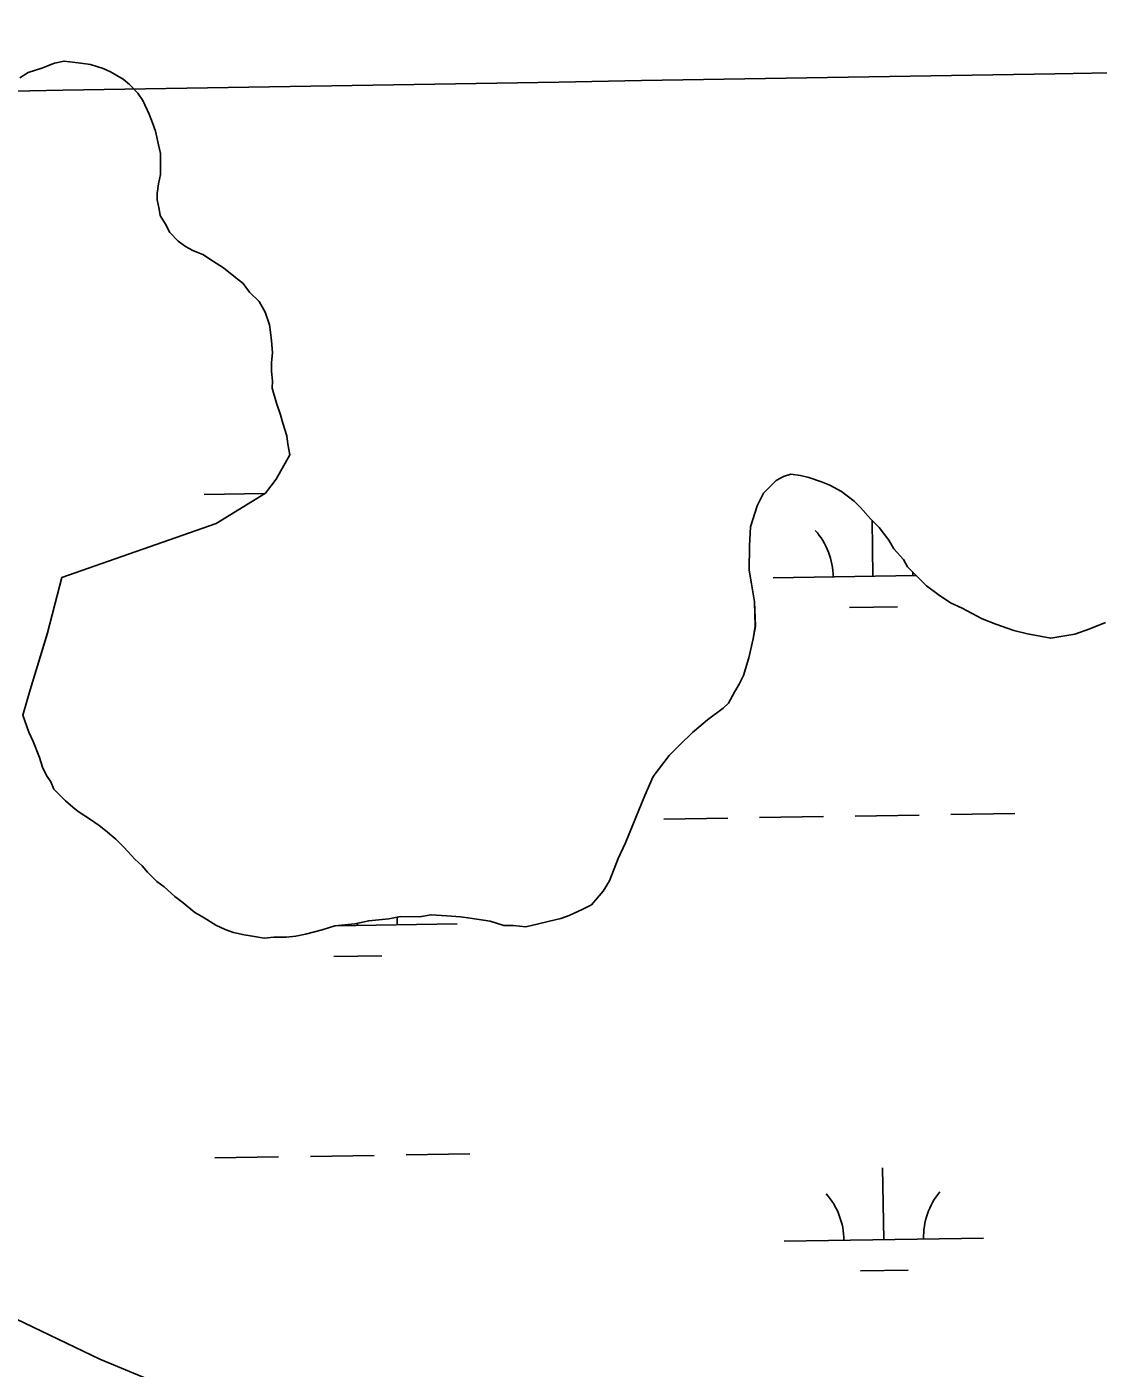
# Model space of a CAD drawing. Extents: x 3855477 to 3893699, y 299188 to 325115.
# Drawn here: x 3889418 to 3889955, y 319613 to 320286 of the extents above; entities that cross this region are included whole.
import ezdxf

# ---------------------------------------------------------------- set-up
doc = ezdxf.new("R2010")
doc.units = 0
for name, color, linetype in [('V-GRID-MAJR', 7, 'Continuous'), ('V-RIVR-EDGE', 7, 'Continuous'), ('V-TOPO-SHOR', 7, 'Continuous'), ('V-WETL-SWMP', 7, 'Continuous')]:
    doc.layers.add(name, color=color, linetype=linetype)

msp = doc.modelspace()

# ---------------------------------------------------------------- linework, layer by layer
at = {"layer": 'V-GRID-MAJR'}
msp.add_spline([(3859493.37, 319766.96), (3864801.73, 319851.51), (3870110.07, 319936.83), (3875418.41, 320022.92), (3880726.72, 320109.79), (3886035.03, 320197.43), (3891343.33, 320285.84)], degree=3, dxfattribs=at)
at = {"layer": 'V-RIVR-EDGE'}
msp.add_spline([(3882913.07, 320040.06), (3882915.62, 320023.31), (3882920.75, 320004.57), (3882925.91, 319994.19), (3882938.63, 319980.21), (3882958.1, 319959.44), (3882969.63, 319947.06), (3882988.69, 319921.11), (3882997.83, 319910.32), (3883016.92, 319894.33), (3883040.79, 319875.15), (3883065.46, 319858.35), (3883074.21, 319851.15), (3883076.99, 319846.76), (3883076.17, 319838.39), (3883079.35, 319835.99), (3883089.7, 319829.59), (3883100.85, 319827.57), (3883118.38, 319827.13), (3883127.15, 319826.31), (3883136.71, 319823.5), (3883150.24, 319817.88), (3883163.79, 319815.46), (3883172.55, 319812.25), (3883186.87, 319803.45), (3883203.98, 319792.64), (3883220.31, 319786.63), (3883247, 319780.98), (3883267.7, 319771.76), (3883286.41, 319765.34), (3883334.2, 319752.07), (3883358.49, 319742.84), (3883374.02, 319734.83), (3883397.11, 319726.41), (3883413.05, 319725.17), (3883429.78, 319723.94), (3883441.34, 319723.11), (3883453.29, 319720.69), (3883466.02, 319713.09), (3883479.95, 319705.08), (3883489.91, 319704.26), (3883527.34, 319690.22), (3883553.21, 319677), (3883567.55, 319671.39), (3883604.17, 319654.96), (3883613.73, 319653.34), (3883624.49, 319652.91), (3883634.45, 319650.1), (3883661.52, 319638.48), (3883676.25, 319631.27), (3883688.98, 319621.67), (3883706.1, 319614.45), (3883729.19, 319605.63), (3883766.61, 319588.4), (3883795.68, 319577.97), (3883823.95, 319569.53), (3883888.45, 319543.06), (3883936.22, 319521.82), (3883952.94, 319515.8), (3884165.99, 319447.53), (3884193.47, 319441.08), (3884330.86, 319398.5), (3884355.55, 319389.67), (3884375.06, 319382.05), (3884570.17, 319313.42), (3884589.68, 319305.4), (3884662.93, 319270.94), (3884854.78, 319175.22), (3884883.03, 319156.42), (3884897.36, 319146.82), (3884909.7, 319140.41), (3884939.96, 319128.78), (3884943.14, 319128.77), (3884951.91, 319128.75), (3884958.28, 319127.14), (3884973.81, 319120.72), (3884980.98, 319119.91), (3884992.54, 319118.68), (3885018.83, 319115.43), (3885038.75, 319110.2), (3885055.47, 319103.78), (3885077.75, 319090.97), (3885091.29, 319082.97), (3885105.22, 319077.36), (3885120.75, 319072.53), (3885137.87, 319066.51), (3885153.8, 319061.69), (3885176.1, 319054.07), (3885192.42, 319047.25), (3885212.74, 319042.02), (3885236.64, 319036.38), (3885260.93, 319028.75), (3885280.84, 319023.52), (3885320.26, 319009.47), (3885333.41, 319006.65), (3885341.78, 319010.61), (3885348.96, 319010.6), (3885360.91, 319007.38), (3885367.27, 319002.18), (3885375.21, 318990.6), (3885390.72, 318976.62), (3885409.81, 318961.03), (3885442.04, 318941.02), (3885463.54, 318930.61), (3885519.64, 318891.41), (3885550.26, 318866.63), (3885563.39, 318858.22), (3885583.3, 318852.6), (3885601.22, 318845.78), (3885609.58, 318839.78), (3885620.71, 318828.19), (3885637.42, 318818.19), (3885654.54, 318810.97), (3885670.48, 318809.34), (3885686.02, 318808.9), (3885702.35, 318805.27), (3885731.82, 318796.03), (3885773.22, 318778.8), (3885814.64, 318765.54), (3885852.09, 318760.27), (3885861.25, 318759.85), (3885864.85, 318764.62), (3885869.63, 318765.01), (3885880.79, 318764.98), (3885903.1, 318760.94), (3885937.76, 318754.08), (3885959.28, 318753.23), (3885985.97, 318749.97), (3886007.49, 318748.72), (3886012.67, 318748.71), (3886021.02, 318743.51), (3886024.61, 318743.5), (3886036.97, 318744.27), (3886045.74, 318744.25), (3886058.49, 318742.62), (3886070.03, 318737.81), (3886081.98, 318736.58), (3886104.29, 318732.54), (3886127, 318728.5), (3886153.69, 318723.65), (3886184.76, 318716.8), (3886220.6, 318705.55), (3886238.12, 318702.32), (3886252.87, 318700.69), (3886283.53, 318690.25), (3886299.85, 318684.24), (3886315.4, 318684.2), (3886332.93, 318683.76), (3886350.45, 318679.33), (3886367.98, 318674.1), (3886377.54, 318674.88), (3886395.08, 318673.24), (3886413.41, 318672), (3886429.73, 318666.78), (3886442.46, 318658.38), (3886451.22, 318653.57), (3886461.17, 318649.56), (3886487.46, 318641.93), (3886521.71, 318631.88), (3886548.79, 318623.04), (3886589.41, 318610.59), (3886599.37, 318610.16), (3886610.52, 318606.15), (3886629.62, 318593.75), (3886639.95, 318584.16), (3886659.06, 318574.95), (3886680.55, 318563.73), (3886701.66, 318556.11), (3886720.37, 318549.29), (3886735.5, 318541.28), (3886747.05, 318538.06), (3886762.98, 318535.23), (3886783.28, 318525.62), (3886805.58, 318518.39), (3886818.33, 318514.77), (3886870.9, 318500.69), (3886884.85, 318500.66), (3886895.21, 318500.63), (3886902.37, 318496.23), (3886910.34, 318494.22), (3886931.84, 318488.59), (3886964.9, 318480.53), (3886991.19, 318474.09), (3886999.96, 318474.07), (3887005.54, 318476.05), (3887011.13, 318481.22), (3887013.93, 318481.61), (3887016.31, 318480.41), (3887017.5, 318474.82), (3887019.08, 318470.84), (3887027.44, 318468.02), (3887043.37, 318462.8), (3887054.52, 318458.39), (3887069.66, 318455.96), (3887077.22, 318453.95), (3887087.58, 318450.74), (3887101.92, 318446.72), (3887154.86, 318424.27), (3887167.61, 318420.65), (3887188.32, 318414.62), (3887203.44, 318407.41), (3887217.38, 318402.2), (3887228.13, 318399.38), (3887240.08, 318394.17), (3887254.8, 318385.36), (3887275.5, 318376.55), (3887283.06, 318370.55), (3887288.63, 318366.15), (3887293.81, 318366.14), (3887302.57, 318364.52), (3887320.89, 318356.11), (3887334.82, 318348.9), (3887347.56, 318344.88), (3887367.07, 318337.66), (3887387.36, 318324.86), (3887405.68, 318317.64), (3887416.03, 318315.62), (3887424, 318315.2), (3887432.36, 318310.4), (3887439.92, 318306), (3887457.84, 318300.37), (3887483.72, 318289.55), (3887497.26, 318286.33), (3887517.96, 318277.11), (3887536.28, 318269.09), (3887554.6, 318263.47), (3887566.94, 318261.05), (3887592.03, 318252.62), (3887630.66, 318239.77), (3887658.93, 318229.73), (3887684.82, 318222.5), (3887705.92, 318216.86), (3887729.42, 318208.84), (3887756.1, 318199.6), (3887774.81, 318191.98), (3887794.32, 318183.97), (3887813.43, 318177.94), (3887834.53, 318168.72), (3887845.28, 318163.12), (3887852.04, 318156.72), (3887853.62, 318153.13), (3887859.19, 318148.34), (3887867.55, 318142.74), (3887873.92, 318140.73), (3887888.65, 318136.31), (3887904.19, 318132.68), (3887912.95, 318129.07), (3887924.5, 318126.65), (3887934.06, 318127.03), (3887939.24, 318126.62), (3887957.56, 318119.8), (3887971.5, 318115.78), (3887987.43, 318111.35), (3888004.95, 318104.93), (3888020.48, 318101.71), (3888032.43, 318098.49), (3888062.28, 318083.27), (3888089.35, 318070.85), (3888114.83, 318059.23), (3888138.32, 318051.2), (3888172.17, 318040.36), (3888205.22, 318029.12), (3888225.54, 318024.28), (3888240.66, 318017.87), (3888260.96, 318005.46), (3888270.51, 317999.06), (3888283.25, 317993.05), (3888296.78, 317985.85), (3888310.72, 317981.83), (3888328.24, 317977), (3888351.34, 317970.57), (3888385.2, 317962.91), (3888403.91, 317956.89), (3888426.21, 317947.67), (3888456.86, 317934.44), (3888480.34, 317921.63), (3888501.05, 317912.81), (3888524.54, 317903.58), (3888535.69, 317900.37), (3888548.83, 317894.36), (3888572.72, 317886.73), (3888589.44, 317880.31), (3888622.09, 317867.87), (3888643.59, 317858.65), (3888662.69, 317846.65), (3888675.03, 317839.84), (3888693.74, 317831.83), (3888718.42, 317821.41), (3888732.76, 317816.59), (3888741.11, 317810.59), (3888752.26, 317808.17), (3888769.39, 317803.34), (3888782.92, 317796.93), (3888796.05, 317787.34), (3888809.18, 317778.14), (3888821.52, 317772.13), (3888833.87, 317768.91), (3888876.07, 317752.47), (3888901.55, 317743.64), (3888917.88, 317736.42), (3888936.19, 317728.41), (3888954.89, 317717.2), (3888975.6, 317709.18), (3888995.91, 317704.35), (3889006.66, 317698.74), (3889030.14, 317685.93), (3889058.39, 317669.52), (3889086.65, 317654.7), (3889114.52, 317640.69), (3889137.61, 317630.67), (3889158.31, 317621.45), (3889182.2, 317611.82), (3889201.3, 317602.61), (3889223.19, 317589.8), (3889248.68, 317581.37), (3889266.99, 317574.95), (3889284.91, 317567.33), (3889318.74, 317550.51), (3889342.24, 317543.68), (3889366.53, 317536.05), (3889375.29, 317532.84), (3889379.27, 317530.04), (3889383.64, 317525.24), (3889392.8, 317522.03), (3889413.1, 317513.61), (3889433.81, 317506.79), (3889450.93, 317497.98), (3889480.78, 317481.96), (3889501.08, 317472.74), (3889535.73, 317462.3), (3889554.43, 317453.08), (3889589.06, 317435.86), (3889622.89, 317417.05), (3889642, 317409.83), (3889673.05, 317391.82), (3889721.6, 317364.59), (3889737.12, 317353.8), (3889772.53, 317332.98), (3889784.87, 317326.18), (3889810.73, 317308.18), (3889827.85, 317302.56), (3889858.1, 317286.54), (3889879.99, 317274.53), (3889894.73, 317269.32), (3889918.2, 317253.71), (3889950.03, 317230.12), (3889967.52, 317212.94), (3889983.02, 317195.77), (3890012.06, 317173.78), (3890105.95, 317108.58), (3890125.44, 317093.79), (3890144.94, 317082.58), (3890167.64, 317074.95), (3890186.35, 317064.94), (3890221.77, 317046.92), (3890257.99, 317025.31), (3890331.22, 316987.67), (3890369.83, 316967.65), (3890390.93, 316957.63), (3890407.64, 316945.63), (3890422.75, 316932.04), (3890429.51, 316927.25), (3890449.01, 316914.05), (3890471.7, 316903.63), (3890490.01, 316896.41), (3890499.96, 316888.01), (3890521.03, 316869.23), (3890534.96, 316861.62), (3890551.28, 316852.82), (3890573.17, 316840.01), (3890585.89, 316827.22), (3890608.17, 316813.62), (3890639.21, 316793.62), (3890667.46, 316774.42), (3890678.59, 316764.43), (3890688.53, 316754.44), (3890700.87, 316746.84), (3890712.81, 316743.22), (3890739.5, 316735.18), (3890774.52, 316714.77), (3890820.28, 316686.76), (3890859.27, 316660.76), (3890897.07, 316634.76), (3890934.87, 316609.56), (3890937.66, 316609.55), (3890950.8, 316605.93), (3890969.5, 316592.34), (3890995.35, 316573.54), (3891054.64, 316535.14), (3891075.74, 316526.32), (3891110.75, 316503.11), (3891142.19, 316482.71), (3891182.78, 316458.7), (3891207.05, 316441.9), (3891221.78, 316435.89), (3891228.94, 316432.28), (3891244.86, 316421.88), (3891276.68, 316396.29), (3891289.02, 316391.08), (3891298.17, 316384.68), (3891322.84, 316368.28), (3891339.94, 316353.89), (3891357.06, 316344.68), (3891370.59, 316337.08), (3891398.44, 316318.28), (3891409.82, 316310.65)], degree=3, dxfattribs=at)
at = {"layer": 'V-TOPO-SHOR'}
for points in [[(3889423.96, 319919.46), (3889420.82, 319927.41), (3889418.73, 319932.18), (3889415.6, 319940.67), (3889419.37, 319953.35), (3889427.99, 319981.88), (3889435.28, 320009.63), (3889512.69, 320036.75), (3889537.37, 320051.97), (3889542.71, 320059.09), (3889549.65, 320071.22), (3889548.62, 320076.52), (3889548.11, 320080.76), (3889547.07, 320083.94), (3889546.02, 320087.12), (3889544.99, 320091.36), (3889542.9, 320097.19), (3889540.82, 320104.61), (3889540.84, 320108.32), (3889540.34, 320113.08), (3889540.36, 320117.32), (3889540.92, 320122.61), (3889540.42, 320128.43), (3889539.91, 320132.67), (3889539.4, 320136.38), (3889537.32, 320142.74), (3889534.17, 320148.04), (3889529.43, 320152.83), (3889526.28, 320157.08), (3889521.54, 320160.81), (3889516.26, 320165.07), (3889509.4, 320169.34), (3889506.24, 320171.48), (3889500.96, 320173.62), (3889497.27, 320175.76), (3889493.58, 320178.42), (3889489.36, 320182.68), (3889487.27, 320186.92), (3889484.64, 320191.17), (3889484.13, 320194.35), (3889483.1, 320199.12), (3889483.11, 320202.29), (3889483.67, 320207.05), (3889484.75, 320211.81), (3889484.77, 320216.04), (3889484.81, 320222.4), (3889483.77, 320226.64), (3889482.22, 320233.52), (3889480.65, 320237.77), (3889479.09, 320242.01), (3889475.95, 320248.9), (3889473.32, 320252.62), (3889469.11, 320256.88), (3889465.95, 320259.54), (3889459.62, 320263.28), (3889455.92, 320264.88), (3889449.58, 320267.03), (3889444.82, 320267.59), (3889436.36, 320268.69), (3889431.59, 320267.66), (3889425.22, 320265.04), (3889418.33, 320262.96), (3889414.09, 320260.34)], [(3888762.71, 320083.23), (3888826.58, 320035), (3888878.01, 319996.68), (3888920.16, 319966.92), (3888974.81, 319934.98), (3889095.02, 319872.09), (3889132.19, 319855.13), (3889155.54, 319842.23), (3889206.7, 319806.05), (3889267.13, 319759.7), (3889296.79, 319730.81), (3889310.28, 319716.63), (3889343.91, 319685.86), (3889412.58, 319637.87), (3889454.25, 319617.7), (3889501.78, 319598.03)], [(3889881.1, 319997), (3889874.77, 320001.26), (3889868.97, 320005.53), (3889862.65, 320011.91), (3889859.49, 320015.1), (3889857.39, 320018.82), (3889852.66, 320024.14), (3889850.03, 320028.38), (3889845.3, 320034.76), (3889841.09, 320039.02), (3889835.83, 320044.86), (3889832.67, 320048.05), (3889826.35, 320052.85), (3889820.54, 320056.06), (3889816.31, 320057.67), (3889809.98, 320059.82), (3889805.75, 320060.9), (3889800.99, 320061.45), (3889797.27, 320060.41), (3889793.56, 320058.31), (3889787.18, 320052), (3889783.97, 320045.66), (3889780.74, 320035.09), (3889780.16, 320025.57), (3889780.1, 320013.4), (3889781.12, 320006.51), (3889782.66, 319997.51), (3889783.13, 319985.33), (3889782.03, 319978.99), (3889779.87, 319969.47), (3889777.17, 319960.49), (3889775.04, 319956.27), (3889772.9, 319952.57), (3889769.7, 319946.77), (3889767.03, 319944.14), (3889759.07, 319938.36), (3889754.81, 319934.67), (3889751.62, 319932.04), (3889745.24, 319925.73), (3889739.92, 319920.46), (3889731.93, 319909.92), (3889727.64, 319900.41), (3889721.75, 319885.63), (3889717.99, 319876.65), (3889714.25, 319868.73), (3889709.96, 319857.64), (3889706.75, 319852.36), (3889700.9, 319845.51), (3889696.65, 319843.42), (3889689.75, 319840.28), (3889685.51, 319838.71), (3889679.15, 319837.16), (3889674.39, 319836.12), (3889668.03, 319834.57), (3889661.68, 319835.13), (3889656.92, 319835.16), (3889650.05, 319837.31), (3889640, 319838.95), (3889635.24, 319839.5), (3889628.36, 319840.07), (3889620.43, 319840.64), (3889614.6, 319839.61), (3889605.07, 319839.66), (3889599.25, 319838.63), (3889589.18, 319837.62), (3889582.3, 319836.07), (3889572.24, 319835.07), (3889565.87, 319832.98), (3889557.4, 319830.91), (3889552.63, 319829.88), (3889547.86, 319829.37), (3889541.51, 319829.4), (3889536.75, 319828.9), (3889529.87, 319829.99), (3889526.7, 319830.54), (3889521.41, 319831.62), (3889517.19, 319833.23), (3889512.43, 319835.38), (3889506.63, 319839.11), (3889501.88, 319841.78), (3889496.08, 319846.58), (3889491.87, 319849.77), (3889486.6, 319854.56), (3889482.91, 319857.23), (3889478.17, 319862.02), (3889475.54, 319865.21), (3889471.85, 319868.4), (3889466.59, 319874.25), (3889462.38, 319878.51), (3889457.11, 319882.77), (3889453.95, 319885.43), (3889449.2, 319888.63), (3889443.4, 319892.36), (3889440.76, 319894.49), (3889437.08, 319897.69), (3889433.92, 319900.88), (3889431.29, 319903.54), (3889429.72, 319907.25), (3889427.62, 319910.44), (3889425.52, 319914.68), (3889423.96, 319919.46)], [(3889958.84, 319987.07), (3889950.89, 319983.93), (3889943.46, 319981.33), (3889931.28, 319979.27), (3889919.65, 319981.45), (3889912.78, 319983.07), (3889903.8, 319986.29), (3889896.93, 319988.98), (3889886.9, 319994.32), (3889881.1, 319997)]]:
    msp.add_lwpolyline(points, dxfattribs=at)
at = {"layer": 'V-WETL-SWMP'}
for p, q in [((3889506.57, 320051.29), (3889537.07, 320051.78)), ((3889842.13, 320010.32), (3889841.67, 320038.43)), ((3889792.13, 320009.5), (3889863.88, 320010.67)), ((3889830.38, 319994.69), (3889854.38, 319995.08)), ((3889737.25, 319888.52), (3889769.25, 319889.04)), ((3889785.25, 319889.3), (3889817.24, 319889.82)), ((3889833.24, 319890.08), (3889865.24, 319890.61)), ((3889881.23, 319890.87), (3889913.23, 319891.39)), ((3889572.44, 319835.09), (3889633.5, 319836.08)), ((3889583.51, 319835.27), (3889583.49, 319836.34)), ((3889571.76, 319819.64), (3889595.76, 319820.03)), ((3889511.99, 319718.65), (3889543.99, 319719.18)), ((3889559.98, 319719.44), (3889591.98, 319719.96)), ((3889607.98, 319720.22), (3889639.97, 319720.74)), ((3889847.55, 319677.69), (3889846.96, 319713.68)), ((3889797.55, 319676.87), (3889897.54, 319678.5)), ((3889835.8, 319662.06), (3889859.8, 319662.45))]:
    msp.add_line(p, q, dxfattribs=at)
for points in [[(3889414.09, 320260.34), (3889418.33, 320262.96), (3889425.22, 320265.04), (3889431.59, 320267.66), (3889436.36, 320268.69), (3889444.82, 320267.59), (3889449.58, 320267.03), (3889455.92, 320264.88), (3889459.62, 320263.28), (3889465.95, 320259.54), (3889469.11, 320256.88), (3889473.32, 320252.62), (3889475.95, 320248.9), (3889479.09, 320242.01), (3889480.65, 320237.77), (3889482.22, 320233.52), (3889483.77, 320226.63), (3889484.81, 320222.4), (3889484.77, 320216.04), (3889484.75, 320211.81), (3889483.67, 320207.05), (3889483.11, 320202.29), (3889483.1, 320199.12), (3889484.13, 320194.35), (3889484.64, 320191.17), (3889487.27, 320186.92), (3889489.36, 320182.68), (3889493.58, 320178.42), (3889497.27, 320175.76), (3889500.96, 320173.62), (3889506.24, 320171.48), (3889509.41, 320169.34), (3889516.26, 320165.07), (3889521.53, 320160.81), (3889526.28, 320157.08), (3889529.43, 320152.83), (3889534.17, 320148.04), (3889537.32, 320142.74), (3889539.4, 320136.38), (3889539.91, 320132.67), (3889540.42, 320128.43), (3889540.92, 320122.61), (3889540.36, 320117.32), (3889540.34, 320113.08), (3889540.84, 320108.32), (3889540.82, 320104.61), (3889542.9, 320097.19), (3889544.99, 320091.36), (3889546.02, 320087.12), (3889547.07, 320083.94), (3889548.11, 320080.76), (3889548.62, 320076.52), (3889549.65, 320071.23), (3889542.7, 320059.09), (3889537.37, 320051.97), (3889512.69, 320036.75), (3889435.28, 320009.63), (3889427.99, 319981.89), (3889419.37, 319953.35), (3889415.6, 319940.67), (3889418.73, 319932.18), (3889420.82, 319927.41), (3889423.96, 319919.46)], [(3889501.78, 319598.03), (3889454.25, 319617.7), (3889412.58, 319637.87), (3889343.91, 319685.86), (3889310.28, 319716.63), (3889296.78, 319730.81), (3889267.13, 319759.7), (3889206.7, 319806.05), (3889155.54, 319842.23), (3889132.19, 319855.13), (3889095.02, 319872.09), (3888974.81, 319934.98), (3888920.16, 319966.92), (3888878.01, 319996.68), (3888826.58, 320035), (3888762.71, 320083.23), (3888631.59, 320169.3)], [(3889423.96, 319919.46), (3889425.52, 319914.68), (3889427.62, 319910.44), (3889429.72, 319907.25), (3889431.29, 319903.54), (3889433.92, 319900.88), (3889437.08, 319897.69), (3889440.76, 319894.49), (3889443.4, 319892.36), (3889449.2, 319888.63), (3889453.95, 319885.43), (3889457.11, 319882.77), (3889462.38, 319878.51), (3889466.59, 319874.25), (3889471.85, 319868.4), (3889475.54, 319865.21), (3889478.17, 319862.02), (3889482.91, 319857.23), (3889486.6, 319854.56), (3889491.87, 319849.77), (3889496.08, 319846.58), (3889501.88, 319841.78), (3889506.63, 319839.11), (3889512.43, 319835.38), (3889517.19, 319833.23), (3889521.41, 319831.62), (3889526.7, 319830.54), (3889529.87, 319829.99), (3889536.75, 319828.9), (3889541.51, 319829.4), (3889547.86, 319829.37), (3889552.63, 319829.88), (3889557.4, 319830.91), (3889565.87, 319832.98), (3889572.24, 319835.07), (3889582.3, 319836.07), (3889589.19, 319837.62), (3889599.25, 319838.63), (3889605.07, 319839.66), (3889614.6, 319839.61), (3889620.43, 319840.64), (3889628.36, 319840.07), (3889635.24, 319839.5), (3889640, 319838.95), (3889650.05, 319837.31), (3889656.92, 319835.16), (3889661.68, 319835.13), (3889668.03, 319834.57), (3889674.39, 319836.12), (3889679.15, 319837.16), (3889685.51, 319838.71), (3889689.75, 319840.28), (3889696.65, 319843.42), (3889700.9, 319845.51), (3889706.75, 319852.36), (3889709.96, 319857.64), (3889714.25, 319868.73), (3889717.99, 319876.65), (3889721.75, 319885.63), (3889727.64, 319900.41), (3889731.93, 319909.92), (3889739.92, 319920.46), (3889745.24, 319925.73), (3889751.62, 319932.04), (3889754.81, 319934.67), (3889759.06, 319938.36), (3889767.03, 319944.14), (3889769.69, 319946.77), (3889772.9, 319952.57), (3889775.04, 319956.27), (3889777.17, 319960.49), (3889779.87, 319969.47), (3889782.03, 319978.99), (3889783.12, 319985.33), (3889782.66, 319997.51), (3889781.12, 320006.51), (3889780.1, 320013.4), (3889780.16, 320025.57), (3889780.74, 320035.09), (3889783.97, 320045.66), (3889787.18, 320052), (3889793.56, 320058.31), (3889797.27, 320060.41), (3889800.99, 320061.45), (3889805.75, 320060.9), (3889809.97, 320059.82), (3889816.31, 320057.67), (3889820.54, 320056.06), (3889826.34, 320052.85), (3889832.67, 320048.05), (3889835.83, 320044.86), (3889841.09, 320039.02), (3889845.3, 320034.76), (3889850.03, 320028.38), (3889852.66, 320024.14), (3889857.39, 320018.82), (3889859.49, 320015.1), (3889862.65, 320011.91), (3889868.97, 320005.53), (3889874.77, 320001.26), (3889881.1, 319997)], [(3889881.1, 319997), (3889886.9, 319994.32), (3889896.93, 319988.98), (3889903.8, 319986.29), (3889912.78, 319983.07), (3889919.65, 319981.45), (3889931.28, 319979.27), (3889943.46, 319981.33), (3889950.89, 319983.93), (3889958.84, 319987.07)]]:
    msp.add_lwpolyline(points, dxfattribs=at)
for centre, start, end in [((3889786.88, 320009.89), 0.16154, 41.7052), ((3889897.36, 320011.69), 178.76773, 181.7052), ((3889638.74, 319836.64), 175.51377, 181.7052), ((3889792.3, 319677.26), 0.16154, 41.7052), ((3889902.77, 319679.06), 140.16154, 181.7052)]:
    msp.add_arc(centre, 35.25, start, end, dxfattribs=at)

doc.saveas('drawing.dxf')
